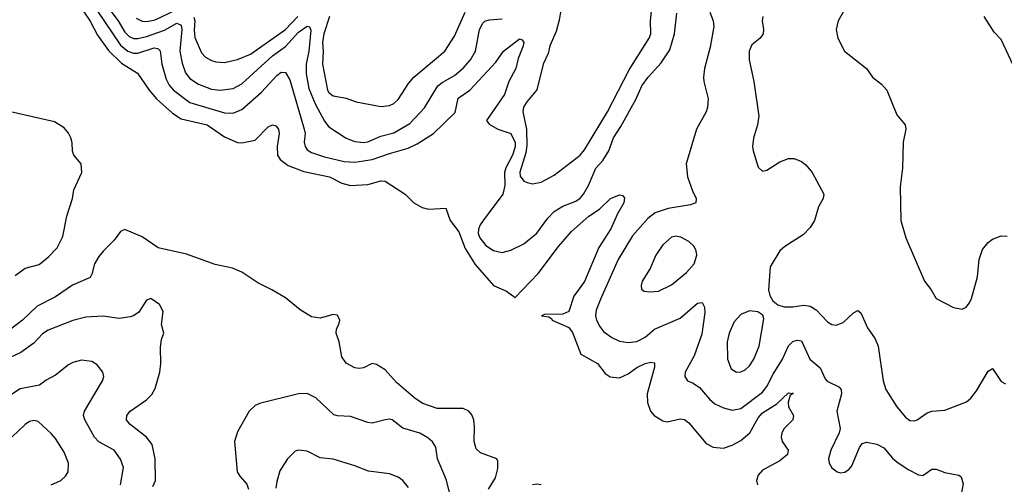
# Model space of a CAD drawing. Header units: inches. Extents: x 1682530 to 1839546, y 640742 to 791647.
# Tile 774 of 923: x 1782925 to 1787465, y 726792 to 728936. Entities that reach past the tile are written whole.
import ezdxf

# ---------------------------------------------------------------- set-up
doc = ezdxf.new("R2010")
doc.units = ezdxf.units.IN
doc.header["$MEASUREMENT"] = 0
doc.layers.add('B7782', color=7, linetype='Continuous')

msp = doc.modelspace()

# ---------------------------------------------------------------- linework, layer by layer
at = {"layer": 'B7782', "color": 5}
for points, elevation in [([(1783306.6, 729026.6), (1783379, 728930), (1783410, 728878.1), (1783430, 728857.8), (1783450, 728849), (1783470, 728848.3), (1783510, 728857.5), (1783592.5, 728887.5), (1783650, 728919.1), (1783669.2, 728910), (1783672.5, 728890), (1783663.1, 728790), (1783674.3, 728734.3), (1783690.1, 728690), (1783710, 728664.6), (1783750, 728637.9), (1783810, 728615.7), (1783850, 728610.1), (1783910, 728618.9), (1783950, 728640.1), (1784091.3, 728768.7), (1784150, 728812.6), (1784210, 728878.7), (1784250, 728906.2), (1784262, 728902), (1784266.8, 728886.8), (1784258.3, 728790), (1784246.2, 728730), (1784245.3, 728685.3), (1784258.8, 728618.8), (1784287.7, 728547.7), (1784330, 728467.6), (1784350, 728440.6), (1784430, 728389.4), (1784470, 728374.4), (1784510, 728369.5), (1784530, 728372.7), (1784590, 728398.4), (1784650, 728413.3), (1784723.4, 728456.6), (1784791.5, 728528.5), (1784853.4, 728630), (1784873.3, 728646.6), (1784930, 728678.3), (1784970, 728711.8), (1785003, 728750), (1785027.3, 728790), (1785045.7, 728890), (1785060.8, 728919.2), (1785070, 728928.7), (1785090, 728935.1), (1785150, 728939.8)], 560), ([(1783217, 728977), (1783250, 728929.4), (1783284, 728864), (1783333.9, 728793.9), (1783395, 728735), (1783468.9, 728688.9), (1783521.8, 728610), (1783555.5, 728570), (1783630, 728503.8), (1783670, 728477.5), (1783789, 728450), (1783870, 728394.6), (1783930, 728369.2), (1783950, 728368.3), (1784010, 728379.1), (1784070, 728442), (1784090, 728450.3), (1784105.3, 728445.3), (1784118, 728430), (1784122, 728410), (1784111.8, 728350), (1784113, 728310), (1784125.5, 728290), (1784163.2, 728263.2), (1784235.9, 728235.9), (1784353.4, 728210), (1784410, 728181.5), (1784450, 728170.2), (1784530, 728175.3), (1784590, 728191.6), (1784610, 728190.9), (1784702, 728130), (1784742.8, 728090), (1784780.3, 728070), (1784810, 728061.3), (1784890, 728066.8), (1784910.2, 728010), (1784950, 727956.3), (1784979.8, 727879.8), (1785025.9, 727805.9), (1785110, 727709), (1785170, 727683.2), (1785210, 727653.4), (1785315.2, 727764.8), (1785410, 727889.1), (1785470, 727958), (1785549.9, 728030), (1785598.3, 728061.7), (1785648.7, 728111.3), (1785690, 728127), (1785704.4, 728124.4), (1785713.9, 728113.9), (1785711.2, 728090), (1785680.7, 728039.3), (1785650, 727971.3), (1785595.9, 727884.1), (1785530, 727728.6), (1785480, 727660), (1785456.3, 727590), (1785430, 727576.5), (1785344.4, 727575.6), (1785331.3, 727570), (1785365.4, 727565.4), (1785377.5, 727557.5), (1785380.3, 727550), (1785456.4, 727516.4), (1785473.3, 727493.3), (1785512.8, 727392.8), (1785588.6, 727350), (1785624.2, 727304.2), (1785647.7, 727287.7), (1785690, 727283.5), (1785730, 727301.9), (1785770, 727331.6), (1785808.5, 727350), (1785835.8, 727355.8), (1785852.7, 727352.7), (1785852.1, 727332.1), (1785818.4, 727210), (1785820.1, 727170), (1785834.2, 727130), (1785850.3, 727110), (1785890, 727084.7), (1785910, 727080.7), (1785970, 727093.8), (1785990, 727091.3), (1786010, 727076.1), (1786090, 726980.7), (1786123, 726963), (1786170, 726959.8), (1786210, 726973.5), (1786250, 726994.7), (1786291, 727030), (1786330, 727098.3), (1786350, 727122.1), (1786416, 727164), (1786470, 727213.7), (1786489.1, 727210.9), (1786490, 727214), (1786490.1, 727209.9), (1786476.8, 727203.2), (1786468.6, 727171.4), (1786469.3, 727149.3), (1786492.4, 727110), (1786490.4, 727090), (1786449.5, 727050.5), (1786439.8, 727030), (1786436.6, 727010), (1786441.1, 726990), (1786469, 726950), (1786464.7, 726930), (1786430, 726900.3), (1786350, 726857.3), (1786330, 726834.7), (1786322.4, 726810), (1786327.2, 726790)], 520), ([(1783280.2, 728980.2), (1783390, 728817.3), (1783423.8, 728790), (1783450, 728780.7), (1783470, 728780.5), (1783545.5, 728805.5), (1783562.5, 728802.5), (1783572, 728792), (1783579.9, 728730), (1783600.6, 728660.6), (1783613.9, 728633.9), (1783634.2, 728610), (1783710, 728553.9), (1783870, 728505.8), (1783910, 728504.6), (1783950, 728521.4), (1784039.5, 728600.5), (1784110, 728677.8), (1784130, 728693.2), (1784150, 728691.8), (1784170, 728657.4), (1784237.3, 728430), (1784240.9, 728410), (1784236.5, 728370), (1784240.7, 728350), (1784250, 728336), (1784270, 728322.3), (1784330, 728302.4), (1784421, 728281), (1784470, 728277.8), (1784550, 728290.4), (1784630, 728319), (1784716.7, 728343.3), (1784757.2, 728362.8), (1784833.5, 728410), (1784932.6, 728507.4), (1784946.2, 728573.8), (1785001.3, 728610), (1785120.1, 728739.9), (1785155.3, 728790), (1785230, 728847), (1785242.4, 728842.4), (1785250.2, 728830.2), (1785245.5, 728810), (1785224, 728756), (1785213, 728710), (1785180.6, 728650), (1785160.7, 728590), (1785076.8, 728470), (1785090, 728454.2), (1785130, 728431), (1785190, 728410.2), (1785209.2, 728369.2), (1785209.1, 728349.1), (1785197.9, 728310), (1785167.2, 728252.8), (1785160.3, 728230), (1785162.1, 728170), (1785153.2, 728130), (1785061.3, 728010), (1785047.5, 727990), (1785040.9, 727970), (1785039.2, 727950), (1785047.1, 727930), (1785074.2, 727894.2), (1785110.2, 727870.2), (1785150, 727861.2), (1785190, 727872.2), (1785250, 727901.2), (1785309.9, 727950.1), (1785360.5, 728019.5), (1785390, 728051), (1785430, 728076), (1785490, 728098.2), (1785510, 728112), (1785525.2, 728130), (1785547.6, 728170), (1785582.1, 728250), (1785613.7, 728286.3), (1785642.2, 728330), (1785663.4, 728390), (1785697.4, 728442.6), (1785767.8, 728570), (1785794, 728630), (1785822.1, 728670), (1785883.2, 728736.8), (1785922.8, 728797.2), (1785944.8, 728870), (1785954.9, 728965.1)], 540), ([(1783462.1, 728942.1), (1783489.4, 728929.4), (1783510, 728927.5), (1783550, 728935.3), (1783650, 728983.3)], 580), ([(1784353.6, 728950), (1784327.1, 728870), (1784321, 728830), (1784324.1, 728790), (1784320.5, 728730), (1784343.8, 728610), (1784350, 728599.7), (1784370, 728585.1), (1784430, 728573.2), (1784476.1, 728556.1), (1784590, 728534.7), (1784630, 728539.6), (1784650, 728549), (1784670, 728567.4), (1784718.4, 728641.6), (1784742.2, 728670), (1784884.8, 728790), (1784930, 728859.6), (1784979.6, 728970)], 580), ([(1785418.5, 728970), (1785413.2, 728933.2), (1785398.3, 728881.7), (1785370, 728815.1), (1785361, 728779), (1785338, 728730), (1785310, 728611.6), (1785262.6, 728557.4), (1785248.4, 728531.6), (1785245, 728510), (1785261.9, 728430), (1785264.1, 728355.9), (1785259.1, 728320.9), (1785231.8, 728231.8), (1785233.3, 728213.3), (1785250, 728190.5), (1785264.6, 728184.6), (1785290, 728178.9), (1785330, 728186.4), (1785390, 728218.6), (1785508.8, 728310), (1785530, 728335.2), (1785635.2, 728510), (1785735.3, 728704.7), (1785826.9, 728850), (1785835.3, 728870), (1785834.3, 728930), (1785840.4, 728990)], 560), ([(1786107.3, 728970), (1786123, 728930), (1786124.9, 728904.9), (1786108.8, 728808.8), (1786082.5, 728710), (1786078.3, 728670), (1786079.4, 728650), (1786099.3, 728570), (1786096, 728530), (1786090.2, 728510), (1786045.1, 728430), (1785997.8, 728270), (1786004.7, 728210), (1786026.5, 728146.5), (1786044.9, 728110), (1786043, 728090), (1786018.5, 728081.5), (1785914.7, 728065.3), (1785855.5, 728044.5), (1785821.8, 728018.2), (1785750, 727938.7), (1785684.7, 727830), (1785603.8, 727650), (1785583.8, 727596.2), (1785580.2, 727570), (1785585, 727550), (1785599.6, 727519.7), (1785617.4, 727497.4), (1785656, 727470), (1785690, 727453.4), (1785730, 727446.7), (1785770, 727451.8), (1785808.9, 727471.1), (1785852.6, 727507.4), (1785970, 727559.3), (1786050, 727627.4), (1786071.2, 727631.2), (1786082.3, 727610), (1786084.2, 727584.2), (1786070, 727484.5), (1786035.6, 727384.4), (1785993.8, 727310), (1785992, 727290), (1786004.9, 727270), (1786030, 727259.6), (1786059.1, 727239.1), (1786104.9, 727184.9), (1786130, 727164.1), (1786170, 727144.7), (1786210, 727134.5), (1786250, 727141.8), (1786350, 727218), (1786370, 727243.8), (1786399.2, 727300.8), (1786442.2, 727370), (1786470, 727431.5), (1786490, 727451.8), (1786510, 727457.5), (1786530, 727454.3), (1786568.6, 727370), (1786615.9, 727330), (1786639.2, 727279.2), (1786648.8, 727268.8), (1786701.7, 727241.7), (1786713.4, 727230), (1786714.9, 727210), (1786692.2, 727130), (1786708, 727050), (1786703.6, 727030), (1786664.7, 726950), (1786654.6, 726910), (1786658, 726890), (1786670, 726868.5), (1786694.8, 726850), (1786710, 726845.8), (1786730, 726848.1), (1786750, 726861.5), (1786762.4, 726877.6), (1786797.6, 726962.4), (1786810, 726980.4), (1786830, 726987.2), (1786877.5, 726977.5), (1786910, 726960.4), (1786950, 726912.2), (1786970, 726895.3), (1787021.1, 726861.1), (1787070, 726836.5), (1787090, 726833.7), (1787130, 726861.5), (1787150, 726862.8), (1787190, 726847), (1787254.8, 726834.8), (1787266.3, 726826.3), (1787274.6, 726794.6), (1787262.4, 726730)], 540), ([(1786722.6, 728970), (1786698.9, 728930), (1786690.3, 728890), (1786697.6, 728850), (1786728, 728790), (1786830, 728710.8), (1786857.3, 728670), (1786898, 728638), (1786924, 728610), (1786970, 728496), (1787007.7, 728450), (1787010.6, 728430), (1786998, 728370), (1786994.9, 728250), (1786984.7, 728164.7), (1786988, 728010), (1787010.5, 727930), (1787096.3, 727730), (1787127.3, 727690), (1787151, 727650), (1787230, 727607.7), (1787270, 727600.5), (1787289, 727610), (1787305.1, 727630), (1787314, 727650), (1787341.5, 727750), (1787349.7, 727830), (1787364.5, 727875.5), (1787390, 727908.2), (1787410, 727923.1), (1787450, 727938), (1787477.4, 727937.4)], 580), ([(1783727.3, 728947.3), (1783732.2, 728930), (1783728.9, 728888.9), (1783732.7, 728852.7), (1783762.8, 728782.8), (1783782.2, 728762.2), (1783810, 728746.6), (1783830, 728740.5), (1783870, 728738.3), (1783930, 728751.7), (1783990, 728776.8), (1784150, 728889.7), (1784207, 728950)], 580), ([(1786352.2, 728950), (1786349.1, 728930), (1786354.9, 728890), (1786352.8, 728870), (1786339.5, 728850), (1786300.4, 728819.5), (1786288.5, 728790), (1786288.2, 728750), (1786310.2, 728650.2), (1786332.9, 728490), (1786327.4, 728450), (1786308.6, 728388.6), (1786304.6, 728350), (1786307.2, 728330), (1786330, 728256), (1786350, 728236.3), (1786370, 728241.6), (1786430, 728279.5), (1786470, 728295.3), (1786496, 728296), (1786530, 728281.6), (1786550, 728265.5), (1786579.5, 728230), (1786632.4, 728130), (1786630.4, 728110), (1786607.9, 728072.1), (1786589.2, 728010), (1786570, 727976.9), (1786537, 727943), (1786452.4, 727890), (1786430.3, 727870), (1786384.8, 727795.2), (1786378, 727690), (1786383.8, 727663.8), (1786398, 727638), (1786420.4, 727620.4), (1786450.3, 727610.3), (1786490, 727610.3), (1786541.3, 727618.7), (1786570, 727613.7), (1786597.1, 727597.1), (1786650, 727542.3), (1786670, 727530.2), (1786690, 727526.3), (1786721.2, 727538.8), (1786770, 727583), (1786790, 727594), (1786803.1, 727583.1), (1786834.2, 727514.2), (1786870, 727463), (1786883.6, 727430), (1786906.5, 727270), (1786919.3, 727230), (1786970, 727150.3), (1787010, 727101.3), (1787030, 727086.3), (1787050, 727085.5), (1787062.7, 727090), (1787110, 727122), (1787130, 727130.3), (1787190, 727134.6), (1787290, 727173), (1787310.4, 727189.6), (1787336.8, 727223.2), (1787390, 727314), (1787410, 727326.8), (1787450, 727266.8), (1787470, 727256.3)], 560), ([(1787541.6, 728650), (1787450, 728844), (1787418, 728878), (1787372.3, 728950)], 580), ([(1782904.6, 727755.4), (1782950, 727789.5), (1783014.1, 727805.9), (1783058.6, 727841.4), (1783097.3, 727882.7), (1783124, 727936), (1783141.8, 728030), (1783168, 728110), (1783175, 728150), (1783212.3, 728230), (1783209.1, 728270), (1783175.4, 728310), (1783168.5, 728328.5), (1783166.9, 728366.9), (1783160.2, 728390), (1783150, 728412.1), (1783130, 728436), (1783084.8, 728464.8), (1782882, 728510)], 520), ([(1785087, 726770), (1785118.3, 726821.7), (1785130, 726866), (1785130, 726899), (1785124.5, 726910), (1785050, 726936.8), (1785030, 726956.3), (1785020.5, 726990), (1785022.5, 727057.5), (1785018.4, 727090), (1785010, 727113.2), (1784996.3, 727130), (1784970, 727142.6), (1784850, 727142.3), (1784784.5, 727164.4), (1784747.9, 727187.9), (1784662.3, 727262.3), (1784610, 727319.8), (1784570, 727345.6), (1784550, 727349.7), (1784510, 727329.7), (1784490, 727326), (1784470, 727329.6), (1784430, 727351.5), (1784410, 727380.9), (1784398.1, 727450), (1784383.8, 727490), (1784385.8, 727510), (1784397.3, 727530), (1784400.7, 727550), (1784390, 727572.4), (1784370, 727576.2), (1784310, 727558.4), (1784270, 727565), (1784217.5, 727597.5), (1784150, 727652), (1784087.2, 727690), (1784022.3, 727722.3), (1783950, 727771.1), (1783905.6, 727790), (1783825.7, 727805.7), (1783693.7, 727853.7), (1783563.6, 727883.6), (1783490, 727934.6), (1783410, 727968.2), (1783390, 727958.7), (1783361, 727919), (1783311, 727870), (1783290, 727842.9), (1783269.5, 727810), (1783258.3, 727761.7), (1783250, 727746.2), (1783169.1, 727710.9), (1783090, 727657.4), (1783005.4, 727614.6), (1782938.2, 727550), (1782831.3, 727470)], 520), ([(1783538.3, 726781.7), (1783550.7, 726810), (1783549.8, 726910), (1783536.5, 726976.5), (1783509.8, 727010), (1783432.4, 727070), (1783416.9, 727090), (1783419.1, 727110), (1783434.3, 727130), (1783510, 727181.8), (1783534, 727206), (1783550, 727234.4), (1783571.4, 727310), (1783576.1, 727350), (1783574.9, 727425.1), (1783579.6, 727460.4), (1783589.2, 727490), (1783579.3, 727530), (1783586, 727590), (1783570, 727622), (1783530, 727648.7), (1783510, 727642), (1783473.7, 727586.3), (1783450.3, 727569.7), (1783435.1, 727564.9), (1783383.4, 727556.6), (1783310, 727567.8), (1783230, 727563.5), (1783170, 727547.7), (1783056.1, 727503.9), (1783030, 727485.8), (1782990, 727443.5), (1782930, 727400.8), (1782854.6, 727365.4)], 540), ([(1783389.8, 726790), (1783404.1, 726870), (1783390, 726908), (1783360.4, 726950), (1783290, 726987.7), (1783270, 727009.8), (1783225.7, 727090), (1783219.8, 727110), (1783224.5, 727130), (1783306.6, 727270), (1783313, 727290), (1783307.8, 727310), (1783283, 727343), (1783258.4, 727358.4), (1783210, 727365.3), (1783170, 727354.5), (1783150, 727344), (1783090, 727295.4), (1783046.6, 727273.4), (1783015.8, 727250), (1782927.5, 727232.5), (1782750, 727118.2)], 560), ([(1784912.9, 726730), (1784892.2, 726812.2), (1784850.7, 726910), (1784843.5, 726963.5), (1784828.9, 726988.9), (1784807.2, 727007.2), (1784770, 727028.5), (1784691.5, 727051.5), (1784642, 727090), (1784630, 727093), (1784610, 727089.7), (1784550, 727074.2), (1784530, 727077.2), (1784450, 727105.3), (1784390, 727107.9), (1784373.2, 727113.2), (1784290, 727191.3), (1784250, 727211.3), (1784210.3, 727209.7), (1784030, 727165.1), (1784010, 727156.2), (1783982.4, 727130), (1783930, 727034.5), (1783915.4, 726990), (1783928.1, 726850), (1783939.7, 726830), (1783972.5, 726792.5), (1783979.5, 726770)], 540), ([(1783070, 726790.2), (1783114.7, 726810), (1783136.4, 726830), (1783148.5, 726850), (1783149.8, 726890), (1783130, 726940.7), (1783090, 727003.6), (1783070, 727026.3), (1783010, 727082), (1782990, 727087.1), (1782970, 727081.5), (1782950, 727068.3), (1782890, 727011.9), (1782810, 726962.3), (1782774, 726930), (1782760.3, 726890), (1782752.8, 726810), (1782740.3, 726790)], 580), ([(1784718, 726778), (1784691, 726810), (1784670, 726825.6), (1784630, 726840.3), (1784532.8, 726852.8), (1784470, 726877.8), (1784370, 726907.8), (1784310, 726914.2), (1784250, 726945.9), (1784210.1, 726949.9), (1784195.1, 726944.9), (1784160.3, 726910), (1784125.2, 726854.8), (1784110, 726805.2), (1784106.1, 726773.9)], 560), ([(1785330, 726790.5), (1785310, 726793), (1785290, 726789.2)], 520)]:
    msp.add_lwpolyline(points, dxfattribs=dict(at, elevation=elevation))
at = {"layer": 'B7782', "color": 5, "elevation": 560}
for points in [[(1785950, 727936.5), (1785930, 727932.5), (1785890, 727897.6), (1785858.8, 727850), (1785831.7, 727788.3), (1785794.6, 727730), (1785790.4, 727710), (1785792.8, 727692.8), (1785803.9, 727683.9), (1785830, 727679.5), (1785870, 727683.6), (1785930, 727712.6), (1785999.3, 727770), (1786034.6, 727810), (1786047.7, 727850), (1786044.2, 727870), (1786034.2, 727890), (1786010, 727912.8), (1785972.8, 727932.8)], [(1786290, 727592.6), (1786250, 727575.1), (1786218.7, 727541.3), (1786195.6, 727490), (1786187.3, 727450), (1786188.4, 727370), (1786205.5, 727325.5), (1786230, 727309.1), (1786250, 727311.4), (1786270, 727320.8), (1786290, 727339.6), (1786310, 727370.3), (1786335, 727430), (1786356.2, 727556.2), (1786352, 727572), (1786328, 727588)]]:
    msp.add_lwpolyline(points, close=True, dxfattribs=at)

doc.saveas('drawing.dxf')
